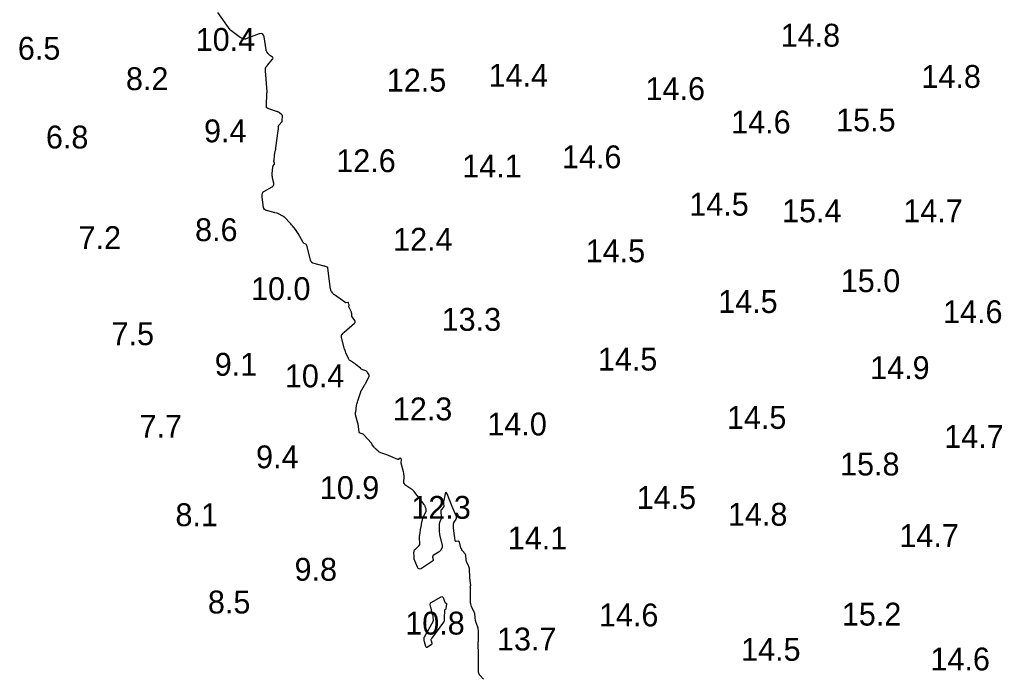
# Model space of a CAD drawing. Extents: x 815352 to 820877, y 582403 to 597439.
# Drawn here: x 820355.9 to 820568.3, y 591123.9 to 591267.7 of the extents above; entities that cross this region are included whole.
import ezdxf

# ---------------------------------------------------------------- set-up
doc = ezdxf.new("R2010")
doc.units = 0
doc.layers.add('V-CONT-EL12', color=7, linetype='Continuous')
doc.layers.add('V-TOPO-SOUN', color=7, linetype='Continuous')

msp = doc.modelspace()

# ---------------------------------------------------------------- linework, layer by layer
at = {"layer": 'V-CONT-EL12'}
msp.add_lwpolyline([(820457.52, 591123.34), (820456.73, 591124.24), (820456.58, 591124.44), (820456.47, 591124.65), (820456.41, 591124.88), (820456.39, 591125.13), (820456.39, 591128.3), (820456.39, 591128.39), (820456.39, 591128.48), (820456.39, 591128.57), (820456.4, 591128.66), (820456.41, 591129.03), (820456.41, 591129.12), (820456.41, 591129.21), (820456.41, 591129.3), (820456.41, 591129.39), (820456.33, 591130.48), (820456.33, 591130.58), (820456.32, 591130.68), (820456.32, 591130.78), (820456.33, 591130.88), (820456.35, 591131.45), (820456.35, 591131.46), (820456.35, 591131.48), (820456.35, 591131.49), (820456.36, 591131.51), (820456.38, 591131.57), (820456.38, 591131.58), (820456.39, 591131.6), (820456.39, 591131.61), (820456.39, 591131.63), (820456.4, 591133.76), (820456.39, 591134), (820456.36, 591134.24), (820456.31, 591134.47), (820456.24, 591134.71), (820455.83, 591135.9), (820455.8, 591135.99), (820455.78, 591136.08), (820455.76, 591136.18), (820455.74, 591136.27), (820455.69, 591136.66), (820455.68, 591136.76), (820455.67, 591136.85), (820455.66, 591136.95), (820455.66, 591137.05), (820455.63, 591137.48), (820455.62, 591137.58), (820455.6, 591137.68), (820455.57, 591137.78), (820455.53, 591137.87), (820454.89, 591139.26), (820454.79, 591139.52), (820454.71, 591139.79), (820454.67, 591140.07), (820454.65, 591140.36), (820454.65, 591143.3), (820454.65, 591143.32), (820454.65, 591143.34), (820454.64, 591143.36), (820454.63, 591143.38), (820454.6, 591143.45), (820454.59, 591143.47), (820454.59, 591143.49), (820454.59, 591143.51), (820454.59, 591143.53), (820454.67, 591143.68), (820454.68, 591143.72), (820454.69, 591143.75), (820454.7, 591143.78), (820454.69, 591143.82), (820454.53, 591145.47), (820454.53, 591145.49), (820454.53, 591145.51), (820454.53, 591145.53), (820454.53, 591145.56), (820454.54, 591145.64), (820454.54, 591145.66), (820454.54, 591145.68), (820454.54, 591145.71), (820454.54, 591145.73), (820454.44, 591147.35), (820454.42, 591147.56), (820454.37, 591147.76), (820454.31, 591147.96), (820454.23, 591148.16), (820453.81, 591149.05), (820453.76, 591149.18), (820453.71, 591149.32), (820453.69, 591149.47), (820453.68, 591149.61), (820453.66, 591150.21), (820453.64, 591150.36), (820453.6, 591150.49), (820453.54, 591150.62), (820453.46, 591150.74), (820452.87, 591151.43), (820452.84, 591151.47), (820452.82, 591151.5), (820452.81, 591151.53), (820452.79, 591151.57), (820452.74, 591151.73), (820452.73, 591151.77), (820452.72, 591151.8), (820452.7, 591151.82), (820452.68, 591151.85), (820452.59, 591151.95), (820452.57, 591151.98), (820452.55, 591152), (820452.54, 591152.03), (820452.53, 591152.07), (820452.22, 591153.34), (820452.18, 591153.43), (820452.13, 591153.49), (820452.05, 591153.52), (820451.95, 591153.53), (820451.52, 591153.48), (820451.42, 591153.49), (820451.35, 591153.52), (820451.3, 591153.58), (820451.28, 591153.68), (820450.95, 591156.37), (820450.94, 591156.48), (820450.93, 591156.59), (820450.92, 591156.71), (820450.92, 591156.82), (820450.93, 591157.28), (820450.94, 591157.39), (820450.97, 591157.5), (820451.01, 591157.6), (820451.06, 591157.69), (820451.49, 591158.33), (820451.57, 591158.47), (820451.6, 591158.61), (820451.6, 591158.75), (820451.55, 591158.91), (820450.78, 591160.77), (820450.63, 591161.14), (820450.48, 591161.5), (820450.33, 591161.86), (820450.19, 591162.23), (820449.52, 591163.88), (820449.4, 591164.11), (820449.3, 591164.18), (820449.21, 591164.09), (820449.13, 591163.85), (820448.76, 591162.15), (820448.74, 591162.04), (820448.73, 591161.93), (820448.73, 591161.81), (820448.74, 591161.7), (820448.8, 591161.25), (820448.81, 591161.14), (820448.79, 591161.04), (820448.74, 591160.95), (820448.68, 591160.86), (820448.31, 591160.48), (820448.24, 591160.39), (820448.19, 591160.28), (820448.16, 591160.17), (820448.16, 591160.05), (820448.26, 591158.81), (820448.27, 591158.67), (820448.25, 591158.53), (820448.22, 591158.4), (820448.17, 591158.27), (820447.93, 591157.76), (820447.88, 591157.63), (820447.84, 591157.5), (820447.82, 591157.36), (820447.81, 591157.22), (820447.79, 591155.98), (820447.8, 591155.73), (820447.82, 591155.48), (820447.85, 591155.23), (820447.9, 591154.98), (820448.45, 591152.57), (820448.47, 591152.43), (820448.46, 591152.29), (820448.43, 591152.15), (820448.36, 591152.02), (820448.06, 591151.51), (820447.98, 591151.39), (820447.88, 591151.28), (820447.78, 591151.18), (820447.66, 591151.09), (820446.5, 591150.36), (820446.42, 591150.29), (820446.37, 591150.2), (820446.35, 591150.11), (820446.36, 591150), (820446.49, 591149.53), (820446.5, 591149.42), (820446.48, 591149.32), (820446.43, 591149.24), (820446.35, 591149.16), (820443.91, 591147.56), (820443.64, 591147.43), (820443.42, 591147.44), (820443.23, 591147.56), (820443.08, 591147.81), (820442.32, 591149.58), (820442.31, 591149.62), (820442.3, 591149.67), (820442.29, 591149.71), (820442.29, 591149.75), (820442.29, 591149.92), (820442.29, 591149.96), (820442.29, 591150), (820442.29, 591150.05), (820442.29, 591150.09), (820442.27, 591151.12), (820442.29, 591151.3), (820442.33, 591151.46), (820442.42, 591151.61), (820442.54, 591151.74), (820443.3, 591152.44), (820443.44, 591152.6), (820443.54, 591152.78), (820443.59, 591152.97), (820443.59, 591153.18), (820443.51, 591154.07), (820443.5, 591154.29), (820443.5, 591154.51), (820443.51, 591154.73), (820443.54, 591154.95), (820443.79, 591156.51), (820443.83, 591156.69), (820443.86, 591156.87), (820443.89, 591157.06), (820443.93, 591157.24), (820444.08, 591157.97), (820444.12, 591158.15), (820444.17, 591158.33), (820444.23, 591158.5), (820444.3, 591158.68), (820444.92, 591160.08), (820444.96, 591160.2), (820444.98, 591160.32), (820444.97, 591160.44), (820444.93, 591160.57), (820444.75, 591161.06), (820444.7, 591161.18), (820444.65, 591161.3), (820444.58, 591161.41), (820444.5, 591161.52), (820442.49, 591164.16), (820442.3, 591164.39), (820442.08, 591164.61), (820441.85, 591164.81), (820441.6, 591164.99), (820440.5, 591165.7), (820440.31, 591165.86), (820440.17, 591166.06), (820440.09, 591166.28), (820440.07, 591166.53), (820440.1, 591167.61), (820440.1, 591167.88), (820440.07, 591168.15), (820440.03, 591168.41), (820439.97, 591168.68), (820439.46, 591170.59), (820439.45, 591170.66), (820439.44, 591170.73), (820439.44, 591170.81), (820439.46, 591170.88), (820439.53, 591171.2), (820439.54, 591171.26), (820439.54, 591171.32), (820439.53, 591171.38), (820439.51, 591171.44), (820439.4, 591171.67), (820439.37, 591171.72), (820439.34, 591171.74), (820439.3, 591171.73), (820439.25, 591171.7), (820438.99, 591171.47), (820438.93, 591171.43), (820438.87, 591171.41), (820438.8, 591171.41), (820438.73, 591171.43), (820436.69, 591172.24), (820436.5, 591172.32), (820436.3, 591172.4), (820436.1, 591172.47), (820435.9, 591172.55), (820435.01, 591172.88), (820434.86, 591172.94), (820434.72, 591173.02), (820434.59, 591173.11), (820434.46, 591173.21), (820433.92, 591173.69), (820433.82, 591173.77), (820433.74, 591173.86), (820433.65, 591173.96), (820433.57, 591174.06), (820433.14, 591174.61), (820433.13, 591174.64), (820433.11, 591174.66), (820433.1, 591174.69), (820433.09, 591174.72), (820433.05, 591174.85), (820433.04, 591174.88), (820433.03, 591174.91), (820433.01, 591174.93), (820432.99, 591174.96), (820431.29, 591176.81), (820431.21, 591176.89), (820431.12, 591176.95), (820431.03, 591177), (820430.93, 591177.04), (820430.5, 591177.16), (820430.41, 591177.2), (820430.34, 591177.26), (820430.29, 591177.34), (820430.27, 591177.44), (820430.15, 591178.52), (820430.12, 591178.73), (820430.09, 591178.95), (820430.04, 591179.16), (820429.98, 591179.37), (820429.48, 591181.15), (820429.47, 591181.2), (820429.46, 591181.25), (820429.46, 591181.31), (820429.46, 591181.36), (820429.49, 591181.58), (820429.5, 591181.64), (820429.51, 591181.69), (820429.51, 591181.75), (820429.52, 591181.81), (820429.72, 591183.22), (820429.77, 591183.47), (820429.82, 591183.72), (820429.88, 591183.97), (820429.96, 591184.21), (820430.61, 591186.18), (820430.62, 591186.22), (820430.64, 591186.26), (820430.66, 591186.3), (820430.68, 591186.34), (820430.77, 591186.49), (820430.79, 591186.53), (820430.81, 591186.57), (820430.83, 591186.61), (820430.85, 591186.64), (820431.47, 591187.69), (820431.5, 591187.73), (820431.52, 591187.77), (820431.55, 591187.81), (820431.57, 591187.85), (820431.67, 591188), (820431.7, 591188.03), (820431.72, 591188.07), (820431.74, 591188.11), (820431.76, 591188.15), (820432.48, 591189.58), (820432.49, 591189.6), (820432.5, 591189.63), (820432.5, 591189.66), (820432.5, 591189.68), (820432.49, 591189.79), (820432.49, 591189.82), (820432.48, 591189.85), (820432.47, 591189.87), (820432.46, 591189.9), (820432.11, 591190.47), (820432.05, 591190.56), (820431.96, 591190.65), (820431.87, 591190.71), (820431.77, 591190.77), (820431.1, 591191.04), (820430.95, 591191.1), (820430.81, 591191.18), (820430.68, 591191.26), (820430.56, 591191.36), (820429.61, 591192.14), (820429.47, 591192.26), (820429.32, 591192.37), (820429.17, 591192.48), (820429.01, 591192.58), (820428.39, 591192.98), (820428.24, 591193.09), (820428.12, 591193.21), (820428.01, 591193.36), (820427.93, 591193.52), (820427.39, 591194.75), (820427.28, 591195.02), (820427.18, 591195.29), (820427.09, 591195.56), (820427.01, 591195.83), (820426.42, 591198.06), (820426.41, 591198.11), (820426.4, 591198.16), (820426.39, 591198.22), (820426.39, 591198.27), (820426.4, 591198.49), (820426.41, 591198.54), (820426.42, 591198.59), (820426.45, 591198.64), (820426.48, 591198.68), (820426.76, 591199.02), (820426.82, 591199.08), (820426.89, 591199.15), (820426.95, 591199.22), (820427.02, 591199.28), (820429.25, 591201.23), (820429.37, 591201.36), (820429.42, 591201.5), (820429.4, 591201.65), (820429.32, 591201.81), (820428.75, 591202.64), (820428.71, 591202.72), (820428.68, 591202.79), (820428.66, 591202.87), (820428.66, 591202.95), (820428.65, 591203.29), (820428.64, 591203.37), (820428.63, 591203.45), (820428.61, 591203.53), (820428.58, 591203.61), (820428.05, 591204.8), (820428.03, 591204.84), (820428.03, 591204.87), (820428.03, 591204.91), (820428.03, 591204.95), (820428.07, 591205.11), (820428.08, 591205.15), (820428.08, 591205.19), (820428.08, 591205.23), (820428.07, 591205.27), (820427.97, 591205.55), (820427.96, 591205.56), (820427.96, 591205.58), (820427.96, 591205.6), (820427.95, 591205.62), (820427.94, 591205.69), (820427.94, 591205.71), (820427.93, 591205.72), (820427.91, 591205.72), (820427.9, 591205.72), (820427.42, 591205.7), (820427.34, 591205.7), (820427.26, 591205.72), (820427.19, 591205.75), (820427.12, 591205.79), (820424.85, 591207.4), (820424.75, 591207.48), (820424.65, 591207.56), (820424.57, 591207.66), (820424.49, 591207.76), (820424.2, 591208.18), (820424.14, 591208.29), (820424.09, 591208.4), (820424.05, 591208.52), (820424.03, 591208.64), (820423.45, 591213.24), (820423.43, 591213.32), (820423.39, 591213.39), (820423.33, 591213.45), (820423.26, 591213.49), (820422.94, 591213.62), (820422.86, 591213.65), (820422.77, 591213.68), (820422.69, 591213.71), (820422.61, 591213.73), (820420.13, 591214.39), (820420.06, 591214.42), (820420, 591214.45), (820419.94, 591214.5), (820419.9, 591214.56), (820419.73, 591214.81), (820419.69, 591214.88), (820419.65, 591214.94), (820419.63, 591215.01), (820419.6, 591215.09), (820418.79, 591218.23), (820418.76, 591218.31), (820418.72, 591218.38), (820418.66, 591218.44), (820418.59, 591218.49), (820418.27, 591218.66), (820418.2, 591218.71), (820418.13, 591218.76), (820418.07, 591218.83), (820418.02, 591218.9), (820416.92, 591220.82), (820416.79, 591221.05), (820416.64, 591221.27), (820416.49, 591221.48), (820416.33, 591221.69), (820415.65, 591222.54), (820415.49, 591222.74), (820415.33, 591222.93), (820415.16, 591223.12), (820414.99, 591223.31), (820414.26, 591224.11), (820414.11, 591224.26), (820413.95, 591224.4), (820413.77, 591224.53), (820413.59, 591224.64), (820412.64, 591225.17), (820412.54, 591225.22), (820412.44, 591225.26), (820412.34, 591225.29), (820412.24, 591225.32), (820411.82, 591225.4), (820411.71, 591225.42), (820411.6, 591225.44), (820411.5, 591225.46), (820411.39, 591225.49), (820409.98, 591225.85), (820409.74, 591225.95), (820409.56, 591226.09), (820409.43, 591226.29), (820409.36, 591226.54), (820409.03, 591228.82), (820409.02, 591228.93), (820409.02, 591229.04), (820409.03, 591229.15), (820409.05, 591229.26), (820409.14, 591229.7), (820409.17, 591229.8), (820409.22, 591229.89), (820409.29, 591229.97), (820409.38, 591230.03), (820411.21, 591231.03), (820411.41, 591231.19), (820411.54, 591231.37), (820411.59, 591231.59), (820411.57, 591231.85), (820411.32, 591232.97), (820411.28, 591233.23), (820411.25, 591233.48), (820411.24, 591233.74), (820411.25, 591234), (820411.37, 591235.37), (820411.38, 591235.46), (820411.4, 591235.54), (820411.44, 591235.61), (820411.49, 591235.68), (820411.7, 591235.96), (820411.74, 591236.03), (820411.76, 591236.1), (820411.77, 591236.17), (820411.75, 591236.25), (820411.61, 591236.71), (820411.61, 591236.72), (820411.61, 591236.73), (820411.61, 591236.74), (820411.61, 591236.76), (820411.63, 591236.8), (820411.63, 591236.81), (820411.63, 591236.82), (820411.64, 591236.83), (820411.64, 591236.84), (820411.74, 591237.85), (820411.76, 591237.99), (820411.78, 591238.12), (820411.8, 591238.26), (820411.83, 591238.39), (820411.99, 591239.11), (820412, 591239.15), (820412, 591239.19), (820412.01, 591239.23), (820412.01, 591239.27), (820412, 591239.44), (820412, 591239.48), (820412.01, 591239.52), (820412.01, 591239.56), (820412.01, 591239.6), (820412.55, 591243.28), (820412.56, 591243.39), (820412.58, 591243.5), (820412.59, 591243.62), (820412.6, 591243.73), (820412.63, 591244.19), (820412.65, 591244.3), (820412.68, 591244.41), (820412.73, 591244.51), (820412.8, 591244.6), (820413.37, 591245.28), (820413.39, 591245.31), (820413.41, 591245.35), (820413.42, 591245.38), (820413.43, 591245.42), (820413.45, 591245.58), (820413.45, 591245.62), (820413.46, 591245.66), (820413.46, 591245.7), (820413.46, 591245.74), (820413.51, 591246.42), (820413.51, 591246.54), (820413.47, 591246.65), (820413.42, 591246.75), (820413.33, 591246.84), (820412.87, 591247.22), (820412.76, 591247.31), (820412.64, 591247.38), (820412.52, 591247.45), (820412.39, 591247.5), (820410.52, 591248.12), (820410.48, 591248.14), (820410.44, 591248.15), (820410.41, 591248.17), (820410.37, 591248.19), (820410.18, 591248.29), (820410.12, 591248.31), (820410.03, 591248.36), (820410.02, 591248.37), (820410.01, 591248.38), (820410, 591248.39), (820410, 591248.41), (820410, 591248.55), (820410, 591248.59), (820410.01, 591248.62), (820410.01, 591248.65), (820410.01, 591248.68), (820410.09, 591251.53), (820410.09, 591251.55), (820410.1, 591251.58), (820410.1, 591251.61), (820410.1, 591251.63), (820410.12, 591251.73), (820410.13, 591251.76), (820410.13, 591251.79), (820410.13, 591251.81), (820410.13, 591251.84), (820409.76, 591256.42), (820409.76, 591256.49), (820409.76, 591256.56), (820409.76, 591256.63), (820409.76, 591256.7), (820409.79, 591257.07), (820409.79, 591257.09), (820409.79, 591257.1), (820409.8, 591257.12), (820409.8, 591257.13), (820409.82, 591257.19), (820409.82, 591257.2), (820409.83, 591257.22), (820409.84, 591257.23), (820409.85, 591257.24), (820410.12, 591257.56), (820410.16, 591257.62), (820410.21, 591257.68), (820410.26, 591257.74), (820410.31, 591257.79), (820411.33, 591258.97), (820411.41, 591259.09), (820411.43, 591259.21), (820411.39, 591259.32), (820411.28, 591259.42), (820410.66, 591259.87), (820410.57, 591259.95), (820410.48, 591260.03), (820410.4, 591260.12), (820410.33, 591260.22), (820410.06, 591260.62), (820410, 591260.73), (820409.95, 591260.83), (820409.92, 591260.95), (820409.89, 591261.06), (820409.49, 591263.86), (820409.36, 591264.28), (820409.14, 591264.53), (820408.81, 591264.61), (820408.38, 591264.51), (820405.5, 591263.41), (820405.44, 591263.39), (820405.39, 591263.38), (820405.33, 591263.38), (820405.27, 591263.39), (820405.03, 591263.42), (820404.98, 591263.43), (820404.92, 591263.44), (820404.86, 591263.46), (820404.81, 591263.48), (820404.5, 591263.62), (820404.43, 591263.65), (820404.36, 591263.68), (820404.3, 591263.72), (820404.24, 591263.76), (820402.16, 591265.3), (820402.15, 591265.31), (820402.13, 591265.32), (820402.12, 591265.33), (820402.11, 591265.34), (820402.05, 591265.39), (820402.04, 591265.4), (820402.03, 591265.41), (820402.02, 591265.43), (820402.01, 591265.44), (820399.34, 591269.18)], dxfattribs=at)
msp.add_lwpolyline([(820446.2, 591131.1), (820446.19, 591131), (820446.13, 591130.9), (820446.04, 591130.82), (820445.27, 591130.32), (820445.12, 591130.25), (820445.01, 591130.26), (820444.92, 591130.33), (820444.86, 591130.47), (820444.59, 591131.49), (820444.58, 591131.52), (820444.57, 591131.55), (820444.56, 591131.58), (820444.55, 591131.61), (820444.52, 591131.73), (820444.51, 591131.76), (820444.51, 591131.79), (820444.5, 591131.82), (820444.5, 591131.85), (820444.48, 591132.28), (820444.48, 591132.36), (820444.49, 591132.44), (820444.51, 591132.52), (820444.55, 591132.59), (820446.46, 591135.98), (820446.51, 591136.08), (820446.54, 591136.18), (820446.55, 591136.28), (820446.55, 591136.39), (820446.5, 591136.83), (820446.49, 591136.94), (820446.47, 591137.05), (820446.45, 591137.16), (820446.42, 591137.27), (820446.12, 591138.39), (820446.08, 591138.54), (820446.05, 591138.7), (820446.01, 591138.85), (820445.98, 591139), (820445.84, 591139.62), (820445.83, 591139.77), (820445.86, 591139.89), (820445.93, 591140), (820446.05, 591140.09), (820448.24, 591141.33), (820448.38, 591141.39), (820448.49, 591141.38), (820448.58, 591141.31), (820448.65, 591141.18), (820448.94, 591140.34), (820448.97, 591140.28), (820449, 591140.22), (820449.05, 591140.17), (820449.1, 591140.13), (820449.31, 591139.96), (820449.36, 591139.92), (820449.39, 591139.87), (820449.41, 591139.81), (820449.41, 591139.74), (820449.28, 591138.78), (820449.27, 591138.73), (820449.25, 591138.68), (820449.23, 591138.64), (820449.19, 591138.61), (820449.03, 591138.48), (820448.99, 591138.45), (820448.97, 591138.41), (820448.95, 591138.37), (820448.94, 591138.32), (820448.87, 591136.86), (820448.87, 591136.79), (820448.87, 591136.71), (820448.87, 591136.64), (820448.87, 591136.57), (820448.88, 591136.19), (820448.88, 591136.15), (820448.87, 591136.12), (820448.86, 591136.09), (820448.85, 591136.05), (820448.81, 591135.92), (820448.79, 591135.89), (820448.78, 591135.86), (820448.76, 591135.83), (820448.74, 591135.8), (820446.1, 591132.23), (820446.03, 591132.11), (820446, 591132), (820445.99, 591131.87), (820446.02, 591131.75), (820446.18, 591131.23)], close=True, dxfattribs=at)

# ---------------------------------------------------------------- texts
at = {"layer": 'V-TOPO-SOUN'}
for s, p in [('10.4 ', (820394.5, 591260.81)), ('14.8 ', (820522.55, 591261.73)), ('6.5', (820355.57, 591258.88)), ('8.2', (820379.23, 591252.22)), ('14.4 ', (820458.61, 591252.97)), ('14.8 ', (820553.36, 591252.71)), ('12.5 ', (820436.33, 591251.89)), ('14.6 ', (820492.97, 591250.05)), ('14.6 ', (820511.71, 591242.73)), ('15.5 ', (820534.69, 591243.19)), ('6.8', (820361.71, 591239.45)), ('9.4', (820396.32, 591240.8)), ('14.6 ', (820474.67, 591235.12)), ('12.6 ', (820425.26, 591234.27)), ('14.1 ', (820452.84, 591233.12)), ('14.5 ', (820502.54, 591224.75)), ('15.4 ', (820522.85, 591223.31)), ('14.7 ', (820549.39, 591223.31)), ('8.6', (820394.36, 591219.18)), ('7.2', (820368.86, 591217.44)), ('12.4 ', (820437.71, 591217.08)), ('14.5 ', (820479.87, 591214.55)), ('15.0 ', (820535.71, 591208.02)), ('10.0 ', (820406.61, 591206.28)), ('14.5 ', (820508.87, 591203.46)), ('14.6 ', (820558.1, 591201.23)), ('13.3 ', (820448.34, 591199.56)), ('7.5', (820376.08, 591196.41)), ('14.5 ', (820482.53, 591190.86)), ('9.1', (820398.66, 591189.72)), ('14.9 ', (820542.14, 591188.99)), ('10.4 ', (820414.02, 591187.19)), ('12.3 ', (820437.65, 591179.97)), ('14.5 ', (820510.78, 591178.1)), ('7.7', (820382.21, 591176.17)), ('14.0 ', (820458.35, 591176.66)), ('14.7 ', (820558.35, 591173.93)), ('9.4', (820407.71, 591169.47)), ('15.8 ', (820535.55, 591167.9)), ('10.9 ', (820421.67, 591162.75)), ('14.5 ', (820491.03, 591160.58)), ('8.1', (820390.06, 591156.81)), ('12.3 ', (820441.71, 591158.42)), ('14.8 ', (820511.01, 591156.91)), ('14.1 ', (820462.82, 591151.72)), ('14.7 ', (820548.54, 591152.25)), ('9.8', (820416.14, 591144.87)), ('8.5', (820397.17, 591137.71)), ('14.6 ', (820482.77, 591134.89)), ('15.2 ', (820535.94, 591135.06)), ('10.8 ', (820440.37, 591133.09)), ('13.7 ', (820460.45, 591129.61)), ('14.5 ', (820513.89, 591127.35)), ('14.6 ', (820555.34, 591125.25))]:
    msp.add_text(s, height=5, dxfattribs=at).set_placement(p)

doc.saveas('drawing.dxf')
